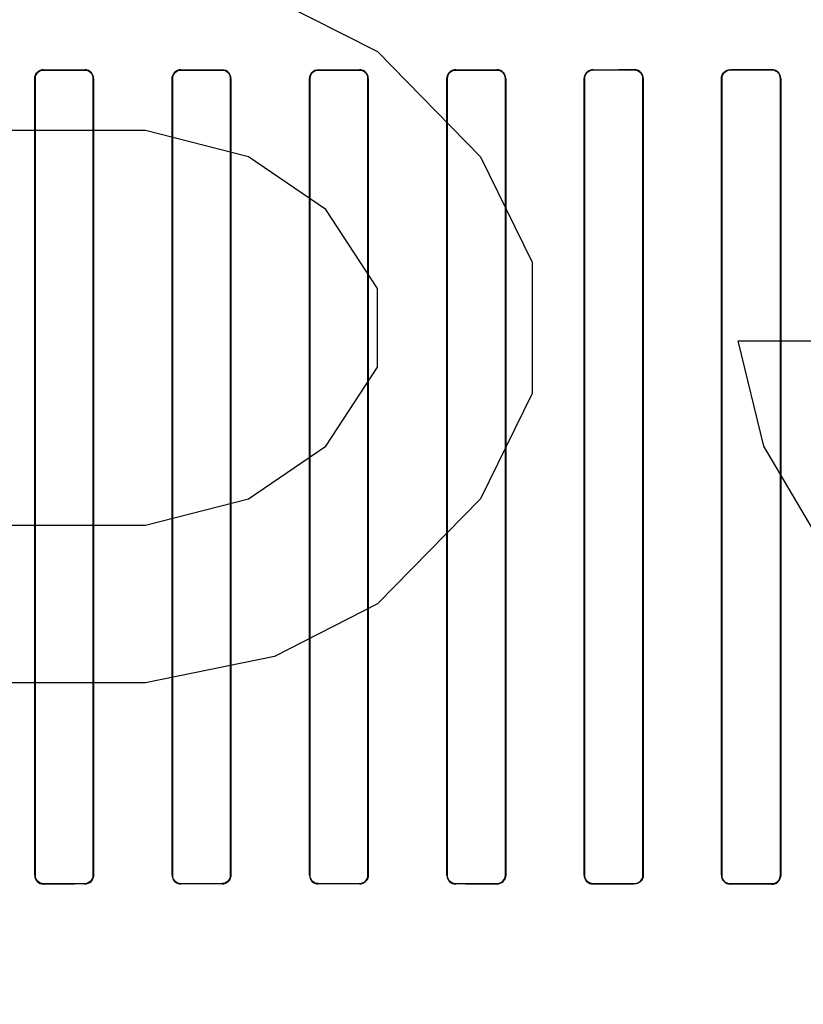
# Model space of a CAD drawing. Header units: millimetres. Extents: x 0 to 297, y 0 to 210.
# Tile 326 of 455: x 240.361 to 240.561, y 157.272 to 157.523. Entities that reach past the tile are written whole.
import ezdxf

# ---------------------------------------------------------------- set-up
doc = ezdxf.new("R2010")
doc.units = ezdxf.units.MM
doc.header["$LTSCALE"] = 16.335
doc.layers.get('0').update_dxf_attribs({"linetype": 'CONTINUOUS'})
for name, color, linetype in [('AXES_REF', 7, 'CONTINUOUS'), ('INTFCLR_1', 7, 'CONTINUOUS'), ('INTFCLR_72935', 7, 'CONTINUOUS')]:
    doc.layers.add(name, color=color, linetype=linetype)

msp = doc.modelspace()

# ---------------------------------------------------------------- linework, layer by layer
at = {"color": 7, "linetype": 'Continuous'}
for p, q in [((240.42579, 157.52823), (240.45204, 157.51483)), ((240.45204, 157.51483), (240.47829, 157.48802)), ((240.39297, 157.49472), (240.3536, 157.49472)), ((240.41922, 157.48802), (240.39297, 157.49472)), ((240.43891, 157.47462), (240.41922, 157.48802)), ((240.47829, 157.48802), (240.49141, 157.46121)), ((240.45204, 157.45451), (240.43891, 157.47462)), ((240.49141, 157.46121), (240.49141, 157.4277)), ((240.45204, 157.4344), (240.45204, 157.45451)), ((240.55047, 157.4143), (240.54391, 157.44111)), ((240.54391, 157.44111), (240.58329, 157.44111)), ((240.43891, 157.4143), (240.45204, 157.4344)), ((240.49141, 157.4277), (240.47829, 157.40089)), ((240.41922, 157.40089), (240.43891, 157.4143)), ((240.57016, 157.38079), (240.55047, 157.4143)), ((240.39297, 157.39419), (240.41922, 157.40089)), ((240.47829, 157.40089), (240.45204, 157.37408)), ((240.34047, 157.39419), (240.39297, 157.39419)), ((240.45204, 157.37408), (240.42579, 157.36068)), ((240.42579, 157.36068), (240.39297, 157.35398)), ((240.39297, 157.35398), (240.34047, 157.35398))]:
    msp.add_line(p, q, dxfattribs=at)
for radius in [6.78708, 6.7865, 6.74304]:
    msp.add_circle((241.48891, 154.71148), radius, dxfattribs=at)
for radius, start, end in [(6.72, 278.277129, 261.722871), (6.874, 113.082594, 269.618979)]:
    msp.add_arc((241.48891, 154.71148), radius, start, end, dxfattribs=at)
at = {"layer": 'AXES_REF', "color": 9, "linetype": 'Continuous'}
msp.add_circle((241.48891, 154.71148), 4.15, dxfattribs=at)
at = {"layer": 'AXES_REF', "color": 7, "linetype": 'Continuous'}
msp.add_arc((241.48891, 154.71148), 6.874, 113.082685, 66.917315, dxfattribs=at)
at = {"layer": 'AXES_REF', "color": 9, "linetype": 'Continuous'}
msp.add_arc((241.48891, 154.71148), 6.19116, 94.411812, 85.588188, dxfattribs=at)
at = {"layer": 'INTFCLR_1', "color": 9, "linetype": 'Continuous'}
for p, q in [((240.36696, 157.51014), (240.36696, 157.51021)), ((240.37746, 157.5102), (240.37746, 157.51013)), ((240.40196, 157.51012), (240.40196, 157.5102)), ((240.41246, 157.51019), (240.41246, 157.51012)), ((240.43696, 157.51012), (240.43696, 157.51019)), ((240.44746, 157.5102), (240.44746, 157.51012)), ((240.47196, 157.51013), (240.47196, 157.5102)), ((240.48246, 157.51021), (240.48246, 157.51014)), ((240.50696, 157.51015), (240.50696, 157.51023)), ((240.51746, 157.51024), (240.51746, 157.51016)), ((240.54196, 157.51018), (240.54196, 157.51026)), ((240.55246, 157.51027), (240.55246, 157.5102)), ((240.36472, 157.50797), (240.3648, 157.50797)), ((240.37963, 157.50797), (240.3797, 157.50797)), ((240.39974, 157.50797), (240.39981, 157.50797)), ((240.41462, 157.50797), (240.41469, 157.50797)), ((240.43474, 157.50797), (240.43481, 157.50797)), ((240.44962, 157.50797), (240.44969, 157.50797)), ((240.46973, 157.50797), (240.4698, 157.50797)), ((240.48463, 157.50797), (240.48471, 157.50797)), ((240.50471, 157.50797), (240.50478, 157.50797)), ((240.51966, 157.50797), (240.51973, 157.50797)), ((240.53967, 157.50797), (240.53975, 157.50797)), ((240.5547, 157.50797), (240.55477, 157.50797)), ((240.3648, 157.30497), (240.36472, 157.30497)), ((240.36696, 157.30273), (240.36696, 157.3028)), ((240.37746, 157.30281), (240.37746, 157.30273)), ((240.3797, 157.30497), (240.37963, 157.30497)), ((240.39981, 157.30497), (240.39974, 157.30497)), ((240.40196, 157.30274), (240.40196, 157.30281)), ((240.41246, 157.30282), (240.41246, 157.30274)), ((240.41469, 157.30497), (240.41462, 157.30497)), ((240.43481, 157.30497), (240.43474, 157.30497)), ((240.43696, 157.30274), (240.43696, 157.30282)), ((240.44746, 157.30281), (240.44746, 157.30274)), ((240.44969, 157.30497), (240.44962, 157.30497)), ((240.4698, 157.30497), (240.46973, 157.30497)), ((240.47196, 157.30273), (240.47196, 157.30281)), ((240.48246, 157.3028), (240.48246, 157.30273)), ((240.48471, 157.30497), (240.48463, 157.30497)), ((240.50478, 157.30497), (240.50471, 157.30497)), ((240.50696, 157.30271), (240.50696, 157.30279)), ((240.51746, 157.30278), (240.51746, 157.3027)), ((240.51973, 157.30497), (240.51966, 157.30497)), ((240.53975, 157.30497), (240.53967, 157.30497)), ((240.54196, 157.30268), (240.54196, 157.30275)), ((240.55246, 157.30274), (240.55246, 157.30266)), ((240.55477, 157.30497), (240.5547, 157.30497))]:
    msp.add_line(p, q, dxfattribs=at)
at = {"layer": 'INTFCLR_1', "color": 6, "linetype": 'Continuous'}
for p, q in [((240.36472, 157.50797), (240.36472, 157.30497)), ((240.3648, 157.50797), (240.3648, 157.30497)), ((240.37963, 157.30497), (240.37963, 157.50797)), ((240.3797, 157.30497), (240.3797, 157.50797)), ((240.39974, 157.50797), (240.39974, 157.30497)), ((240.39981, 157.50797), (240.39981, 157.30497)), ((240.41462, 157.30497), (240.41462, 157.50797)), ((240.41469, 157.30497), (240.41469, 157.50797)), ((240.43474, 157.50797), (240.43474, 157.30497)), ((240.43481, 157.50797), (240.43481, 157.30497)), ((240.44962, 157.30497), (240.44962, 157.50797)), ((240.44969, 157.30497), (240.44969, 157.50797)), ((240.46973, 157.50797), (240.46973, 157.30497)), ((240.4698, 157.50797), (240.4698, 157.30497)), ((240.48463, 157.30497), (240.48463, 157.50797)), ((240.48471, 157.30497), (240.48471, 157.50797)), ((240.50471, 157.50797), (240.50471, 157.30497)), ((240.50478, 157.50797), (240.50478, 157.30497)), ((240.51966, 157.30497), (240.51966, 157.50797)), ((240.51973, 157.30497), (240.51973, 157.50797)), ((240.53967, 157.50797), (240.53967, 157.30497)), ((240.53975, 157.50797), (240.53975, 157.30497)), ((240.5547, 157.30497), (240.5547, 157.50797)), ((240.55477, 157.30497), (240.55477, 157.50797))]:
    msp.add_line(p, q, dxfattribs=at)
for centre, major_axis, start_param, end_param in [((240.42471, 157.51147), (0.36509, 0), -1.729645, -1.700582), ((240.42471, 157.51147), (0.38609, 0), -1.720938, -1.693486), ((240.42471, 157.51147), (0.36509, 0), -1.633151, -1.604356), ((240.42471, 157.51147), (0.38609, 0), -1.629755, -1.60253), ((240.42471, 157.51147), (0.36509, 0), -1.537236, -1.508442), ((240.42471, 157.51147), (0.38609, 0), -1.539062, -1.511838), ((240.42471, 157.51147), (0.36509, 0), -1.441011, -1.411947), ((240.42471, 157.51147), (0.38609, 0), -1.448107, -1.420655), ((240.42471, 157.51147), (0.36509, 0), -1.343557, -1.313932), ((240.42471, 157.51147), (0.38609, 0), -1.356116, -1.328192), ((240.42471, 157.51147), (0.36509, 0), -1.243846, -1.213314), ((240.42471, 157.51147), (0.38609, 0), -1.262235, -1.233556), ((240.42471, 157.30147), (0.38609, 0), 1.693486, 1.720938), ((240.42471, 157.30147), (0.36509, 0), 1.700582, 1.729645), ((240.42471, 157.30147), (0.38609, 0), 1.60253, 1.629755), ((240.42471, 157.30147), (0.36509, 0), 1.604356, 1.633151), ((240.42471, 157.30147), (0.38609, 0), 1.511838, 1.539062), ((240.42471, 157.30147), (0.36509, 0), 1.508442, 1.537236), ((240.42471, 157.30147), (0.38609, 0), 1.420655, 1.448107), ((240.42471, 157.30147), (0.36509, 0), 1.411947, 1.441011), ((240.42471, 157.30147), (0.38609, 0), 1.328192, 1.356116), ((240.42471, 157.30147), (0.36509, 0), 1.313932, 1.343557), ((240.42471, 157.30147), (0.38609, 0), 1.233556, 1.262235), ((240.42471, 157.30147), (0.36509, 0), 1.213314, 1.243846)]:
    msp.add_ellipse(centre, major_axis=major_axis, ratio=0.003491, start_param=start_param, end_param=end_param, dxfattribs=at)
for points, knots in [([(240.36472, 157.50797), (240.36472, 157.50849), (240.36514, 157.50967), (240.36634, 157.51021), (240.36696, 157.51021)], [0, 0, 0, 0, 0.453611, 1, 1, 1, 1]), ([(240.36696, 157.51014), (240.36641, 157.51014), (240.36526, 157.50967), (240.3648, 157.50852), (240.3648, 157.50797)], [0, 0, 0, 0, 0.502967, 1, 1, 1, 1]), ([(240.3797, 157.50797), (240.3797, 157.50854), (240.37922, 157.50973), (240.37804, 157.5102), (240.37746, 157.5102)], [0, 0, 0, 0, 0.499539, 1, 1, 1, 1]), ([(240.37963, 157.50797), (240.37963, 157.50847), (240.37922, 157.50961), (240.37806, 157.51013), (240.37746, 157.51013)], [0, 0, 0, 0, 0.455659, 1, 1, 1, 1]), ([(240.39974, 157.50797), (240.39974, 157.50849), (240.40016, 157.50967), (240.40135, 157.5102), (240.40196, 157.5102)], [0, 0, 0, 0, 0.459315, 1, 1, 1, 1]), ([(240.40196, 157.51012), (240.40141, 157.51012), (240.40027, 157.50966), (240.39981, 157.50852), (240.39981, 157.50797)], [0, 0, 0, 0, 0.501233, 1, 1, 1, 1]), ([(240.41469, 157.50797), (240.41469, 157.50854), (240.41421, 157.50972), (240.41303, 157.51019), (240.41246, 157.51019)], [0, 0, 0, 0, 0.500819, 1, 1, 1, 1]), ([(240.41462, 157.50797), (240.41462, 157.50847), (240.41422, 157.5096), (240.41306, 157.51012), (240.41246, 157.51012)], [0, 0, 0, 0, 0.453813, 1, 1, 1, 1]), ([(240.43474, 157.50797), (240.43474, 157.50848), (240.43515, 157.50966), (240.43634, 157.51019), (240.43696, 157.51019)], [0, 0, 0, 0, 0.453711, 1, 1, 1, 1]), ([(240.43696, 157.51012), (240.43641, 157.51012), (240.43527, 157.50966), (240.43481, 157.50852), (240.43481, 157.50797)], [0, 0, 0, 0, 0.50096, 1, 1, 1, 1]), ([(240.44969, 157.50797), (240.44969, 157.50854), (240.44922, 157.50972), (240.44803, 157.5102), (240.44746, 157.5102)], [0, 0, 0, 0, 0.500481, 1, 1, 1, 1]), ([(240.44962, 157.50797), (240.44962, 157.50847), (240.44921, 157.50961), (240.44806, 157.51012), (240.44746, 157.51012)], [0, 0, 0, 0, 0.459192, 1, 1, 1, 1]), ([(240.46973, 157.50797), (240.46973, 157.50849), (240.47015, 157.50967), (240.47134, 157.5102), (240.47196, 157.5102)], [0, 0, 0, 0, 0.455466, 1, 1, 1, 1]), ([(240.47196, 157.51013), (240.47141, 157.51013), (240.47026, 157.50967), (240.4698, 157.50852), (240.4698, 157.50797)], [0, 0, 0, 0, 0.502135, 1, 1, 1, 1]), ([(240.48471, 157.50797), (240.48471, 157.50854), (240.48423, 157.50973), (240.48304, 157.51021), (240.48246, 157.51021)], [0, 0, 0, 0, 0.498498, 1, 1, 1, 1]), ([(240.48463, 157.50797), (240.48463, 157.50847), (240.48423, 157.50961), (240.48307, 157.51014), (240.48246, 157.51014)], [0, 0, 0, 0, 0.453787, 1, 1, 1, 1]), ([(240.50471, 157.50797), (240.50471, 157.50849), (240.50512, 157.50968), (240.50633, 157.51023), (240.50696, 157.51023)], [0, 0, 0, 0, 0.449916, 1, 1, 1, 1]), ([(240.50696, 157.51015), (240.5064, 157.51015), (240.50524, 157.50968), (240.50478, 157.50852), (240.50478, 157.50797)], [0, 0, 0, 0, 0.504817, 1, 1, 1, 1]), ([(240.51973, 157.50797), (240.51973, 157.50848), (240.51933, 157.50967), (240.51811, 157.51024), (240.51746, 157.51024)], [0, 0, 0, 0, 0.442114, 1, 1, 1, 1]), ([(240.51966, 157.50797), (240.51966, 157.50847), (240.51926, 157.50963), (240.51808, 157.51016), (240.51746, 157.51016)], [0, 0, 0, 0, 0.449607, 1, 1, 1, 1]), ([(240.53967, 157.50797), (240.53967, 157.50849), (240.54009, 157.50969), (240.54132, 157.51026), (240.54196, 157.51026)], [0, 0, 0, 0, 0.444674, 1, 1, 1, 1]), ([(240.54196, 157.51018), (240.54139, 157.51018), (240.54021, 157.5097), (240.53975, 157.50852), (240.53975, 157.50797)], [0, 0, 0, 0, 0.509134, 1, 1, 1, 1]), ([(240.55477, 157.50797), (240.55477, 157.50848), (240.55437, 157.50969), (240.55313, 157.51028), (240.55246, 157.51027)], [0, 0, 0, 0, 0.436745, 1, 1, 1, 1]), ([(240.5547, 157.50797), (240.5547, 157.50847), (240.5543, 157.50964), (240.5531, 157.5102), (240.55246, 157.5102)], [0, 0, 0, 0, 0.438001, 1, 1, 1, 1]), ([(240.36472, 157.30497), (240.36472, 157.3044), (240.3652, 157.30321), (240.36639, 157.30273), (240.36696, 157.30273)], [0, 0, 0, 0, 0.498499, 1, 1, 1, 1]), ([(240.3648, 157.30497), (240.3648, 157.30447), (240.3652, 157.30332), (240.36636, 157.3028), (240.36696, 157.3028)], [0, 0, 0, 0, 0.453787, 1, 1, 1, 1]), ([(240.37746, 157.30281), (240.37802, 157.30281), (240.37917, 157.30327), (240.37963, 157.30442), (240.37963, 157.30497)], [0, 0, 0, 0, 0.502137, 1, 1, 1, 1]), ([(240.3797, 157.30497), (240.3797, 157.30445), (240.37928, 157.30327), (240.37809, 157.30273), (240.37746, 157.30273)], [0, 0, 0, 0, 0.455466, 1, 1, 1, 1]), ([(240.39974, 157.30497), (240.39974, 157.3044), (240.40021, 157.30321), (240.4014, 157.30274), (240.40196, 157.30274)], [0, 0, 0, 0, 0.500481, 1, 1, 1, 1]), ([(240.39981, 157.30497), (240.39981, 157.30446), (240.40022, 157.30333), (240.40137, 157.30281), (240.40196, 157.30281)], [0, 0, 0, 0, 0.459192, 1, 1, 1, 1]), ([(240.41246, 157.30282), (240.41302, 157.30282), (240.41416, 157.30328), (240.41462, 157.30442), (240.41462, 157.30497)], [0, 0, 0, 0, 0.500961, 1, 1, 1, 1]), ([(240.41469, 157.30497), (240.41469, 157.30445), (240.41428, 157.30328), (240.41308, 157.30274), (240.41246, 157.30274)], [0, 0, 0, 0, 0.453711, 1, 1, 1, 1]), ([(240.43474, 157.30497), (240.43474, 157.3044), (240.43521, 157.30322), (240.4364, 157.30274), (240.43696, 157.30274)], [0, 0, 0, 0, 0.500819, 1, 1, 1, 1]), ([(240.43481, 157.30497), (240.43481, 157.30447), (240.43521, 157.30334), (240.43637, 157.30282), (240.43696, 157.30282)], [0, 0, 0, 0, 0.453813, 1, 1, 1, 1]), ([(240.44746, 157.30281), (240.44802, 157.30281), (240.44916, 157.30327), (240.44962, 157.30442), (240.44962, 157.30497)], [0, 0, 0, 0, 0.501232, 1, 1, 1, 1]), ([(240.44969, 157.30497), (240.44969, 157.30445), (240.44927, 157.30327), (240.44808, 157.30274), (240.44746, 157.30274)], [0, 0, 0, 0, 0.459316, 1, 1, 1, 1]), ([(240.46973, 157.30497), (240.46973, 157.3044), (240.47021, 157.30321), (240.47139, 157.30273), (240.47196, 157.30273)], [0, 0, 0, 0, 0.499537, 1, 1, 1, 1]), ([(240.4698, 157.30497), (240.4698, 157.30447), (240.47021, 157.30333), (240.47136, 157.30281), (240.47196, 157.30281)], [0, 0, 0, 0, 0.455659, 1, 1, 1, 1]), ([(240.48246, 157.3028), (240.48302, 157.3028), (240.48417, 157.30327), (240.48463, 157.30442), (240.48463, 157.30497)], [0, 0, 0, 0, 0.502968, 1, 1, 1, 1]), ([(240.48471, 157.30497), (240.48471, 157.30445), (240.48429, 157.30327), (240.48309, 157.30273), (240.48246, 157.30273)], [0, 0, 0, 0, 0.453611, 1, 1, 1, 1]), ([(240.50471, 157.30497), (240.50471, 157.3044), (240.50518, 157.3032), (240.50638, 157.30271), (240.50696, 157.30271)], [0, 0, 0, 0, 0.496563, 1, 1, 1, 1]), ([(240.50478, 157.30497), (240.50478, 157.30447), (240.50519, 157.30332), (240.50635, 157.30279), (240.50696, 157.30279)], [0, 0, 0, 0, 0.450447, 1, 1, 1, 1]), ([(240.51746, 157.30278), (240.51803, 157.30278), (240.5192, 157.30325), (240.51966, 157.30442), (240.51966, 157.30497)], [0, 0, 0, 0, 0.506254, 1, 1, 1, 1]), ([(240.51973, 157.30497), (240.51973, 157.30445), (240.51932, 157.30325), (240.5181, 157.3027), (240.51746, 157.3027)], [0, 0, 0, 0, 0.448932, 1, 1, 1, 1]), ([(240.53967, 157.30497), (240.53967, 157.30446), (240.54008, 157.30325), (240.54131, 157.30268), (240.54196, 157.30268)], [0, 0, 0, 0, 0.439306, 1, 1, 1, 1]), ([(240.53975, 157.30497), (240.53975, 157.30447), (240.54015, 157.3033), (240.54134, 157.30275), (240.54196, 157.30275)], [0, 0, 0, 0, 0.445822, 1, 1, 1, 1]), ([(240.55246, 157.30274), (240.55305, 157.30274), (240.55423, 157.30323), (240.5547, 157.30441), (240.5547, 157.30497)], [0, 0, 0, 0, 0.511254, 1, 1, 1, 1]), ([(240.55246, 157.30266), (240.55301, 157.30266), (240.55422, 157.3031), (240.55477, 157.30433), (240.55477, 157.30497)], [0, 0, 0, 0, 0.459212, 1, 1, 1, 1])]:
    msp.add_open_spline(points, degree=3, knots=knots, dxfattribs=at)
at = {"layer": 'INTFCLR_72935', "color": 9, "linetype": 'Continuous'}
for p, q in [((240.36696, 157.51021), (240.36696, 157.51014)), ((240.37746, 157.51013), (240.37746, 157.5102)), ((240.40196, 157.5102), (240.40196, 157.51012)), ((240.41246, 157.51012), (240.41246, 157.51019)), ((240.43696, 157.51019), (240.43696, 157.51012)), ((240.44746, 157.51012), (240.44746, 157.5102)), ((240.47196, 157.5102), (240.47196, 157.51013)), ((240.48246, 157.51014), (240.48246, 157.51021)), ((240.50696, 157.51023), (240.50696, 157.51015)), ((240.51746, 157.51016), (240.51746, 157.51024)), ((240.54196, 157.51026), (240.54196, 157.51018)), ((240.55246, 157.5102), (240.55246, 157.51027)), ((240.3648, 157.50797), (240.36472, 157.50797)), ((240.3797, 157.50797), (240.37963, 157.50797)), ((240.39981, 157.50797), (240.39974, 157.50797)), ((240.41469, 157.50797), (240.41462, 157.50797)), ((240.43481, 157.50797), (240.43474, 157.50797)), ((240.44969, 157.50797), (240.44962, 157.50797)), ((240.4698, 157.50797), (240.46973, 157.50797)), ((240.48471, 157.50797), (240.48463, 157.50797)), ((240.50478, 157.50797), (240.50471, 157.50797)), ((240.51973, 157.50797), (240.51966, 157.50797)), ((240.53975, 157.50797), (240.53967, 157.50797)), ((240.55477, 157.50797), (240.5547, 157.50797)), ((240.36472, 157.30497), (240.3648, 157.30497)), ((240.36696, 157.3028), (240.36696, 157.30273)), ((240.37746, 157.30273), (240.37746, 157.30281)), ((240.37963, 157.30497), (240.3797, 157.30497)), ((240.39974, 157.30497), (240.39981, 157.30497)), ((240.40196, 157.30281), (240.40196, 157.30274)), ((240.41246, 157.30274), (240.41246, 157.30282)), ((240.41462, 157.30497), (240.41469, 157.30497)), ((240.43474, 157.30497), (240.43481, 157.30497)), ((240.43696, 157.30282), (240.43696, 157.30274)), ((240.44746, 157.30274), (240.44746, 157.30281)), ((240.44962, 157.30497), (240.44969, 157.30497)), ((240.46973, 157.30497), (240.4698, 157.30497)), ((240.47196, 157.30281), (240.47196, 157.30273)), ((240.48246, 157.30273), (240.48246, 157.3028)), ((240.48463, 157.30497), (240.48471, 157.30497)), ((240.50471, 157.30497), (240.50478, 157.30497)), ((240.50696, 157.30279), (240.50696, 157.30271)), ((240.51746, 157.3027), (240.51746, 157.30278)), ((240.51966, 157.30497), (240.51973, 157.30497)), ((240.53967, 157.30497), (240.53975, 157.30497)), ((240.54196, 157.30275), (240.54196, 157.30268)), ((240.55246, 157.30266), (240.55246, 157.30274)), ((240.5547, 157.30497), (240.55477, 157.30497))]:
    msp.add_line(p, q, dxfattribs=at)
at = {"layer": 'INTFCLR_72935', "color": 6, "linetype": 'Continuous'}
for p, q in [((240.36472, 157.30497), (240.36472, 157.50797)), ((240.3648, 157.30497), (240.3648, 157.50797)), ((240.37963, 157.50797), (240.37963, 157.30497)), ((240.3797, 157.50797), (240.3797, 157.30497)), ((240.39974, 157.30497), (240.39974, 157.50797)), ((240.39981, 157.30497), (240.39981, 157.50797)), ((240.41462, 157.50797), (240.41462, 157.30497)), ((240.41469, 157.50797), (240.41469, 157.30497)), ((240.43474, 157.30497), (240.43474, 157.50797)), ((240.43481, 157.30497), (240.43481, 157.50797)), ((240.44962, 157.50797), (240.44962, 157.30497)), ((240.44969, 157.50797), (240.44969, 157.30497)), ((240.46973, 157.30497), (240.46973, 157.50797)), ((240.4698, 157.30497), (240.4698, 157.50797)), ((240.48463, 157.50797), (240.48463, 157.30497)), ((240.48471, 157.50797), (240.48471, 157.30497)), ((240.50471, 157.30497), (240.50471, 157.50797)), ((240.50478, 157.30497), (240.50478, 157.50797)), ((240.51966, 157.50797), (240.51966, 157.30497)), ((240.51973, 157.50797), (240.51973, 157.30497)), ((240.53967, 157.30497), (240.53967, 157.50797)), ((240.53975, 157.30497), (240.53975, 157.50797)), ((240.5547, 157.50797), (240.5547, 157.30497)), ((240.55477, 157.50797), (240.55477, 157.30497))]:
    msp.add_line(p, q, dxfattribs=at)
for centre, major_axis, start_param, end_param in [((240.42471, 157.51147), (0.36509, 0), -1.729645, -1.700582), ((240.42471, 157.51147), (0.38609, 0), -1.720938, -1.693486), ((240.42471, 157.51147), (0.36509, 0), -1.633151, -1.604356), ((240.42471, 157.51147), (0.38609, 0), -1.629755, -1.60253), ((240.42471, 157.51147), (0.36509, 0), -1.537236, -1.508442), ((240.42471, 157.51147), (0.38609, 0), -1.539062, -1.511838), ((240.42471, 157.51147), (0.36509, 0), -1.441011, -1.411947), ((240.42471, 157.51147), (0.38609, 0), -1.448107, -1.420655), ((240.42471, 157.51147), (0.36509, 0), -1.343557, -1.313932), ((240.42471, 157.51147), (0.38609, 0), -1.356116, -1.328192), ((240.42471, 157.51147), (0.36509, 0), -1.243846, -1.213314), ((240.42471, 157.51147), (0.38609, 0), -1.262235, -1.233556), ((240.42471, 157.30147), (0.38609, 0), 1.693486, 1.720938), ((240.42471, 157.30147), (0.36509, 0), 1.700582, 1.729645), ((240.42471, 157.30147), (0.38609, 0), 1.60253, 1.629755), ((240.42471, 157.30147), (0.36509, 0), 1.604356, 1.633151), ((240.42471, 157.30147), (0.38609, 0), 1.511838, 1.539062), ((240.42471, 157.30147), (0.36509, 0), 1.508442, 1.537236), ((240.42471, 157.30147), (0.38609, 0), 1.420655, 1.448107), ((240.42471, 157.30147), (0.36509, 0), 1.411947, 1.441011), ((240.42471, 157.30147), (0.38609, 0), 1.328192, 1.356116), ((240.42471, 157.30147), (0.36509, 0), 1.313932, 1.343557), ((240.42471, 157.30147), (0.38609, 0), 1.233556, 1.262235), ((240.42471, 157.30147), (0.36509, 0), 1.213314, 1.243846)]:
    msp.add_ellipse(centre, major_axis=major_axis, ratio=0.003491, start_param=start_param, end_param=end_param, dxfattribs=at)
for points, knots in [([(240.36696, 157.51021), (240.36638, 157.51021), (240.36519, 157.50972), (240.36472, 157.50853), (240.36472, 157.50797)], [0, 0, 0, 0, 0.509349, 1, 1, 1, 1]), ([(240.3648, 157.50797), (240.3648, 157.50847), (240.3652, 157.50961), (240.36636, 157.51014), (240.36696, 157.51014)], [0, 0, 0, 0, 0.453787, 1, 1, 1, 1]), ([(240.3797, 157.50797), (240.3797, 157.50849), (240.37928, 157.50967), (240.37809, 157.5102), (240.37746, 157.5102)], [0, 0, 0, 0, 0.455466, 1, 1, 1, 1]), ([(240.37746, 157.51013), (240.37803, 157.51013), (240.37918, 157.50966), (240.37963, 157.50851), (240.37963, 157.50797)], [0, 0, 0, 0, 0.510179, 1, 1, 1, 1]), ([(240.40196, 157.5102), (240.40138, 157.5102), (240.4002, 157.50971), (240.39974, 157.50852), (240.39974, 157.50797)], [0, 0, 0, 0, 0.511746, 1, 1, 1, 1]), ([(240.39981, 157.50797), (240.39981, 157.50847), (240.40022, 157.50961), (240.40137, 157.51012), (240.40196, 157.51012)], [0, 0, 0, 0, 0.459192, 1, 1, 1, 1]), ([(240.41469, 157.50797), (240.41469, 157.50848), (240.41428, 157.50966), (240.41308, 157.51019), (240.41246, 157.51019)], [0, 0, 0, 0, 0.453711, 1, 1, 1, 1]), ([(240.41246, 157.51012), (240.41302, 157.51012), (240.41417, 157.50965), (240.41462, 157.50851), (240.41462, 157.50797)], [0, 0, 0, 0, 0.506381, 1, 1, 1, 1]), ([(240.43696, 157.51019), (240.43639, 157.51019), (240.43521, 157.50971), (240.43474, 157.50853), (240.43474, 157.50797)], [0, 0, 0, 0, 0.506297, 1, 1, 1, 1]), ([(240.43481, 157.50797), (240.43481, 157.50847), (240.43521, 157.5096), (240.43637, 157.51012), (240.43696, 157.51012)], [0, 0, 0, 0, 0.453813, 1, 1, 1, 1]), ([(240.44969, 157.50797), (240.44969, 157.50849), (240.44927, 157.50967), (240.44808, 157.5102), (240.44746, 157.5102)], [0, 0, 0, 0, 0.459315, 1, 1, 1, 1]), ([(240.44746, 157.51012), (240.44803, 157.51012), (240.44917, 157.50965), (240.44962, 157.50851), (240.44962, 157.50797)], [0, 0, 0, 0, 0.511587, 1, 1, 1, 1]), ([(240.47196, 157.5102), (240.47138, 157.5102), (240.47019, 157.50971), (240.46973, 157.50853), (240.46973, 157.50797)], [0, 0, 0, 0, 0.510275, 1, 1, 1, 1]), ([(240.4698, 157.50797), (240.4698, 157.50847), (240.47021, 157.50961), (240.47136, 157.51013), (240.47196, 157.51013)], [0, 0, 0, 0, 0.455659, 1, 1, 1, 1]), ([(240.48471, 157.50797), (240.48471, 157.50849), (240.48429, 157.50967), (240.48309, 157.51021), (240.48246, 157.51021)], [0, 0, 0, 0, 0.453611, 1, 1, 1, 1]), ([(240.48246, 157.51014), (240.48303, 157.51014), (240.48418, 157.50966), (240.48463, 157.50851), (240.48463, 157.50797)], [0, 0, 0, 0, 0.509046, 1, 1, 1, 1]), ([(240.50696, 157.51023), (240.50638, 157.51023), (240.50518, 157.50973), (240.50471, 157.50853), (240.50471, 157.50797)], [0, 0, 0, 0, 0.508852, 1, 1, 1, 1]), ([(240.50478, 157.50797), (240.50478, 157.50847), (240.50519, 157.50962), (240.50635, 157.51015), (240.50696, 157.51015)], [0, 0, 0, 0, 0.450447, 1, 1, 1, 1]), ([(240.51973, 157.50797), (240.51973, 157.50849), (240.51932, 157.50968), (240.5181, 157.51024), (240.51746, 157.51024)], [0, 0, 0, 0, 0.448931, 1, 1, 1, 1]), ([(240.51746, 157.51016), (240.51804, 157.51016), (240.51921, 157.50968), (240.51966, 157.50851), (240.51966, 157.50797)], [0, 0, 0, 0, 0.512262, 1, 1, 1, 1]), ([(240.53967, 157.50797), (240.53967, 157.50848), (240.54008, 157.50969), (240.54131, 157.51026), (240.54196, 157.51026)], [0, 0, 0, 0, 0.439306, 1, 1, 1, 1]), ([(240.53975, 157.50797), (240.53975, 157.50847), (240.54015, 157.50964), (240.54134, 157.51018), (240.54196, 157.51018)], [0, 0, 0, 0, 0.445822, 1, 1, 1, 1]), ([(240.55477, 157.50797), (240.55477, 157.50849), (240.55436, 157.5097), (240.55312, 157.51028), (240.55246, 157.51027)], [0, 0, 0, 0, 0.443145, 1, 1, 1, 1]), ([(240.55246, 157.5102), (240.55292, 157.5102), (240.55408, 157.50985), (240.5547, 157.50865), (240.5547, 157.50797)], [0, 0, 0, 0, 0.397667, 1, 1, 1, 1]), ([(240.36472, 157.30497), (240.36472, 157.30445), (240.36514, 157.30327), (240.36634, 157.30273), (240.36696, 157.30273)], [0, 0, 0, 0, 0.453611, 1, 1, 1, 1]), ([(240.36696, 157.3028), (240.3664, 157.3028), (240.36525, 157.30327), (240.3648, 157.30443), (240.3648, 157.30497)], [0, 0, 0, 0, 0.509046, 1, 1, 1, 1]), ([(240.37963, 157.30497), (240.37963, 157.30447), (240.37922, 157.30333), (240.37806, 157.30281), (240.37746, 157.30281)], [0, 0, 0, 0, 0.455659, 1, 1, 1, 1]), ([(240.37746, 157.30273), (240.37805, 157.30273), (240.37924, 157.30322), (240.3797, 157.30441), (240.3797, 157.30497)], [0, 0, 0, 0, 0.510275, 1, 1, 1, 1]), ([(240.39974, 157.30497), (240.39974, 157.30445), (240.40016, 157.30327), (240.40135, 157.30274), (240.40196, 157.30274)], [0, 0, 0, 0, 0.459316, 1, 1, 1, 1]), ([(240.40196, 157.30281), (240.4014, 157.30281), (240.40025, 157.30329), (240.39981, 157.30443), (240.39981, 157.30497)], [0, 0, 0, 0, 0.511587, 1, 1, 1, 1]), ([(240.41462, 157.30497), (240.41462, 157.30447), (240.41422, 157.30334), (240.41306, 157.30282), (240.41246, 157.30282)], [0, 0, 0, 0, 0.453813, 1, 1, 1, 1]), ([(240.41246, 157.30274), (240.41304, 157.30274), (240.41422, 157.30323), (240.41469, 157.30441), (240.41469, 157.30497)], [0, 0, 0, 0, 0.506297, 1, 1, 1, 1]), ([(240.43474, 157.30497), (240.43474, 157.30445), (240.43515, 157.30328), (240.43634, 157.30274), (240.43696, 157.30274)], [0, 0, 0, 0, 0.453711, 1, 1, 1, 1]), ([(240.43696, 157.30282), (240.43641, 157.30282), (240.43526, 157.30328), (240.43481, 157.30443), (240.43481, 157.30497)], [0, 0, 0, 0, 0.506381, 1, 1, 1, 1]), ([(240.44962, 157.30497), (240.44962, 157.30446), (240.44921, 157.30333), (240.44806, 157.30281), (240.44746, 157.30281)], [0, 0, 0, 0, 0.459192, 1, 1, 1, 1]), ([(240.44746, 157.30274), (240.44805, 157.30274), (240.44923, 157.30323), (240.44969, 157.30441), (240.44969, 157.30497)], [0, 0, 0, 0, 0.511746, 1, 1, 1, 1]), ([(240.46973, 157.30497), (240.46973, 157.30445), (240.47015, 157.30327), (240.47134, 157.30273), (240.47196, 157.30273)], [0, 0, 0, 0, 0.455466, 1, 1, 1, 1]), ([(240.47196, 157.30281), (240.4714, 157.30281), (240.47025, 157.30328), (240.4698, 157.30443), (240.4698, 157.30497)], [0, 0, 0, 0, 0.510179, 1, 1, 1, 1]), ([(240.48463, 157.30497), (240.48463, 157.30447), (240.48423, 157.30332), (240.48307, 157.3028), (240.48246, 157.3028)], [0, 0, 0, 0, 0.453787, 1, 1, 1, 1]), ([(240.48246, 157.30273), (240.48305, 157.30273), (240.48424, 157.30322), (240.48471, 157.30441), (240.48471, 157.30497)], [0, 0, 0, 0, 0.509349, 1, 1, 1, 1]), ([(240.50471, 157.30497), (240.50471, 157.30445), (240.50512, 157.30326), (240.50633, 157.30271), (240.50696, 157.30271)], [0, 0, 0, 0, 0.449916, 1, 1, 1, 1]), ([(240.50696, 157.30279), (240.5064, 157.30279), (240.50524, 157.30326), (240.50478, 157.30442), (240.50478, 157.30497)], [0, 0, 0, 0, 0.508383, 1, 1, 1, 1]), ([(240.51973, 157.30497), (240.51973, 157.30446), (240.51933, 157.30326), (240.51811, 157.3027), (240.51746, 157.3027)], [0, 0, 0, 0, 0.442115, 1, 1, 1, 1]), ([(240.51966, 157.30497), (240.51966, 157.30447), (240.51926, 157.30331), (240.51808, 157.30278), (240.51746, 157.30278)], [0, 0, 0, 0, 0.449607, 1, 1, 1, 1]), ([(240.53967, 157.30497), (240.53967, 157.30445), (240.54009, 157.30324), (240.54132, 157.30268), (240.54196, 157.30268)], [0, 0, 0, 0, 0.444674, 1, 1, 1, 1]), ([(240.54196, 157.30275), (240.54139, 157.30275), (240.54021, 157.30324), (240.53975, 157.30442), (240.53975, 157.30497)], [0, 0, 0, 0, 0.512924, 1, 1, 1, 1]), ([(240.55477, 157.30497), (240.55477, 157.30445), (240.55437, 157.30324), (240.55313, 157.30266), (240.55246, 157.30266)], [0, 0, 0, 0, 0.436747, 1, 1, 1, 1]), ([(240.5547, 157.30497), (240.5547, 157.30446), (240.55429, 157.30329), (240.5531, 157.30274), (240.55246, 157.30274)], [0, 0, 0, 0, 0.443691, 1, 1, 1, 1])]:
    msp.add_open_spline(points, degree=3, knots=knots, dxfattribs=at)

doc.saveas('drawing.dxf')
